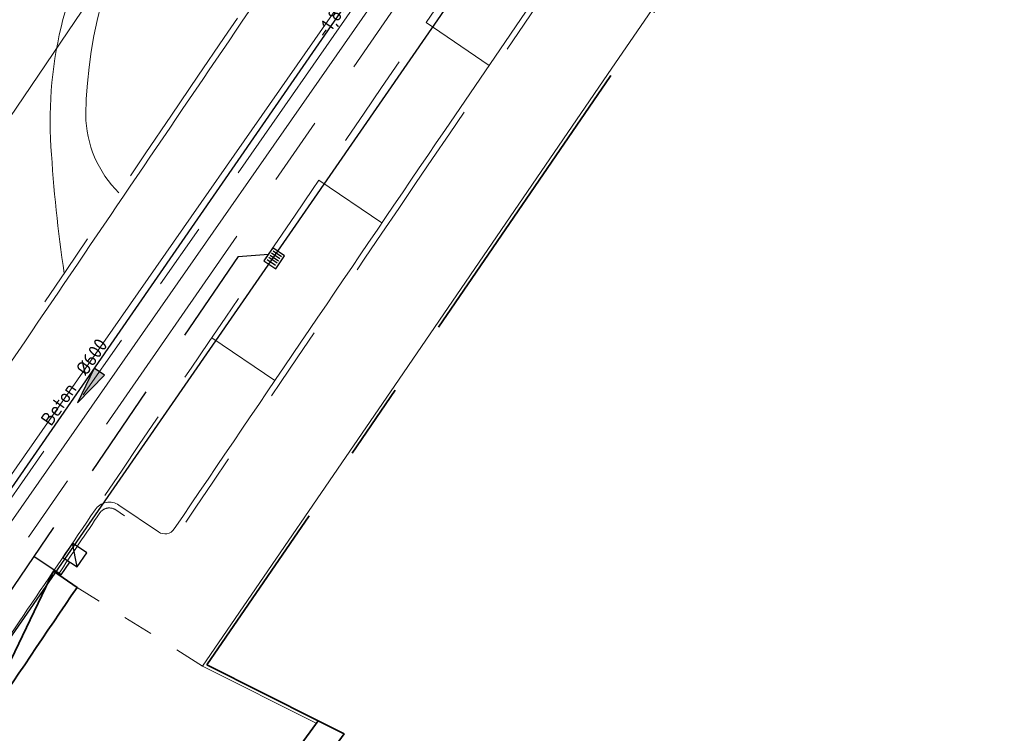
# Model space of a CAD drawing. Header units: metres. Extents: x 92403 to 95147, y 464428 to 465602.
# Tile 400 of 568: x 93237 to 93263, y 465037 to 465056. Entities that reach past the tile are written whole.
import ezdxf
from ezdxf.enums import TextEntityAlignment as Align

# ---------------------------------------------------------------- set-up
doc = ezdxf.new("R2010")
doc.units = ezdxf.units.M
for name, pattern in [('DASHED', [0.75, 0.5, -0.25]), ('RI-DRAINAGE', [19.2, 6, -1.8, 1.8, -1.8, 2.4, -1.8, 1.8, -1.8]), ('RI-GWA', [18.45, 6, -1.8, 1.75, -1.8, 1.75, -1.8, 1.75, -1.8]), ('RI-HWA_KOLKAANSLUITING', [4.3, 2.5, -1.8]), ('VH-OPSLUITBAND_80X200', [14, 8, -2, 2, -2]), ('VH-TROTTOIRBAND', [15, 5, -2, 2, -2, 2, -2]), ('XX-HIDDEN', [4, 2, -2])]:
    doc.linetypes.add(name, pattern=pattern)
doc.layers.get('0').update_dxf_attribs({"linetype": 'CONTINUOUS'})
doc.layers.add('B-OI-RI-GWA_TRANSPORTLEIDING-G', color=7, linetype='RI-GWA', lineweight=18, true_color=0xff8400)
doc.layers.add('N-OI-RI-DRAINAGE_DRAIN_PVC-G', color=7, linetype='RI-DRAINAGE', lineweight=18, true_color=0x00ff04)
for name, color, linetype, lineweight in [('B-WE-RI-GWA_STROOMRICHTING-S', 30, 'CONTINUOUS', 25), ('B-WE-RI-VOLSCHUIMEN-G', 130, 'RI-VOLSCHUIMEN', 18), ('B-WE-VH-VERHARDING_FUNDERING-G', 252, 'CONTINUOUS', 18), ('N-RO-GR-BEPLANTING_CULTUUR_PLANTVAK HEESTERS', 78, 'CONTINUOUS', 9), ('N-RO-GR-BEPLANTING_CULTUUR_PLANTVAK vaste planten', 58, 'CONTINUOUS', 9), ('N-RO-VH-MATERIAALGRENS-G', 7, 'XX-HIDDEN', 5), ('N-RO-VW-MARKERING-G', 7, 'CONTINUOUS', 9), ('N-WE-GW-ONTGRAVING-V', 2, 'CONTINUOUS', 30), ('N-WE-RI-HWA_KOLK_STRAATKOLK-S', 150, 'CONTINUOUS', 25), ('N-WE-RI-HWA_KOLK_TROTTOIRKOLK-S', 150, 'CONTINUOUS', 25), ('N-WE-RI-HWA_KOLKAANSLUITING-G', 150, 'RI-HWA_KOLKAANSLUITING', 25), ('N-WE-VH-KANTOPSLUITING_INRITBAND-G', 210, 'CONTINUOUS', 35), ('N-WE-VH-KANTOPSLUITING_OPSLUITBAND_80X200-G', 7, 'VH-OPSLUITBAND_80X200', 35), ('N-WE-VH-KANTOPSLUITING_TROTTOIRBAND-G', 7, 'VH-TROTTOIRBAND', 35), ('N-WE-VH-KANTOPSLUITING_VOORKANTBAND-G', 50, 'CONTINUOUS', 35)]:
    doc.layers.add(name, color=color, linetype=linetype, lineweight=lineweight)
doc.styles.add('NLCS-ISO', font='NLCS-ISO.ttf')
doc.linetypes.add('RI-VOLSCHUIMEN', pattern='A,0,[50,NLCS.SHX,S=0.5,R=0,X=0,Y=0],4', length=4)

# ---------------------------------------------------------------- blocks, each defined once
blk = doc.blocks.new('TROTTOIRKOLK 450X450')
at = {"layer": 'N-WE-RI-HWA_KOLK_TROTTOIRKOLK-S'}
blk.add_line((-0.45, 0), (0, 0.45), dxfattribs=at)
at = {"layer": 'N-WE-RI-HWA_KOLK_TROTTOIRKOLK-S', "flags": 128}
blk.add_lwpolyline([(-0.45, 0), (0, 0), (0, 0.45), (-0.45, 0.45)], close=True, dxfattribs=at)
blk = doc.blocks.new('STRAATKOLK 415X375')
at = {"layer": 'N-WE-RI-HWA_KOLK_STRAATKOLK-S', "flags": 128}
blk.add_lwpolyline([(-0.415, 0), (0, 0), (0, 0.375), (-0.415, 0.375)], close=True, dxfattribs=at)
for points in [[(-0.344, 0.055), (-0.344, 0.32)], [(-0.275, 0.055), (-0.275, 0.32)], [(-0.207, 0.055), (-0.207, 0.32)], [(-0.137, 0.055), (-0.137, 0.32)], [(-0.068, 0.055), (-0.068, 0.32)]]:
    blk.add_lwpolyline(points, dxfattribs=at)
blk = doc.blocks.new('*U380')
at = {"ltscale": 0.1}
blk.add_hatch(color=256, dxfattribs=at).paths.add_polyline_path([(-2.5, 0), (2.5, -0.83), (2.5, 0.83)])
at = {"ltscale": 0.1, "flags": 128}
blk.add_lwpolyline([(-2.5, 0), (2.5, -0.83), (2.5, 0.83)], close=True, dxfattribs=at)
at = {"ltscale": 0.1, "style": 'NLCS-ISO'}
for tag, p in [('MAT', (-1, 0.5)), ('BOBL', (-55.2, 0))]:
    blk.add_attdef(tag, text='', height=1.8, dxfattribs=at).set_placement(p, align=Align.BOTTOM_RIGHT)
for tag, p in [('DIA', (1, 0.5)), ('BOBR', (55.27, 0))]:
    blk.add_attdef(tag, text='', height=1.8, dxfattribs=at).set_placement(p, align=Align.BOTTOM_LEFT)
blk.add_attdef('JVA', text='', height=1.8, dxfattribs=at).set_placement((0, -1), align=Align.TOP_CENTER)

msp = doc.modelspace()

# ---------------------------------------------------------------- linework, layer by layer
at = {"layer": 'B-OI-RI-GWA_TRANSPORTLEIDING-G'}
msp.add_lwpolyline([(93446.043344, 465256.115521), (93414.928619, 465230.784301), (93385.545, 465207.335), (93345.02, 465172.545), (93309.939, 465138.03), (93281.489, 465106.16), (93272.55, 465095.75), (93246.12, 465056.88), (93231.409, 465035.78), (93221.1, 465020.839), (93190.047, 464975.644), (93154.17, 464931), (93110.8, 464886.38), (93068.919, 464854.632), (93060.958017, 464850.622994)], dxfattribs=at)
at = {"layer": 'B-WE-RI-VOLSCHUIMEN-G'}
msp.add_lwpolyline([(93063.79391, 464858.067854), (93085.815291, 464873.892955), (93110.438716, 464895.149627), (93150.607152, 464937.709527), (93167.824566, 464958.685428), (93187.119711, 464983.35655), (93228.287939, 465040.980003), (93267.040461, 465098.248488)], dxfattribs=at)
at = {"layer": 'B-WE-VH-VERHARDING_FUNDERING-G', "lineweight": 13, "flags": 128}
for points in [[(93445.822371, 465256.386945), (93414.70897, 465231.056803), (93385.321779, 465207.604651), (93344.783003, 465172.802825), (93309.685451, 465138.27154), (93281.225658, 465106.390569), (93272.271639, 465095.963079), (93245.831721, 465057.078493), (93231.121404, 465035.979473), (93220.811724, 465021.037488), (93189.76596, 464975.853018), (93153.907518, 464931.232111), (93110.567471, 464886.642928), (93068.733035, 464854.930226), (93060.800581, 464850.935601)], [(93446.264317, 465255.844097), (93415.148269, 465230.5118), (93385.768221, 465207.065349), (93345.256997, 465172.287175), (93310.192549, 465137.78846), (93281.752342, 465105.929431), (93272.828361, 465095.536921), (93246.408279, 465056.681507), (93231.696596, 465035.580527), (93221.388276, 465020.640512), (93190.32804, 464975.434982), (93154.432482, 464930.767889), (93111.032529, 464886.117072), (93069.104965, 464854.333774), (93061.115419, 464850.310399)]]:
    msp.add_lwpolyline(points, dxfattribs=at)
at = {"layer": 'N-OI-RI-DRAINAGE_DRAIN_PVC-G', "flags": 128}
msp.add_lwpolyline([(93275.399691, 465097.682668), (93232.935494, 465036.237413), (93221.935981, 465020.207989), (93189.31106, 464973.137698)], dxfattribs=at)
at = {"layer": 'N-RO-GR-BEPLANTING_CULTUUR_PLANTVAK HEESTERS', "lineweight": 9, "flags": 128}
msp.add_lwpolyline([(93248.625735, 465064.753221, 0.155730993), (93245.332187, 465064.130472, 0.115946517), (93245.332187, 465064.130472, 0.275824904), (93238.694679, 465053.473894, 0.197166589), (93239.565148, 465051.435364, 0.216896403), (93239.565148, 465051.435364, -2.863546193)], format="xyb", dxfattribs=at)
at = {"layer": 'N-RO-GR-BEPLANTING_CULTUUR_PLANTVAK vaste planten', "lineweight": 9, "flags": 128}
msp.add_lwpolyline([(93245.332187, 465064.130472, 0.140496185), (93239.4312, 465059.05876, 0.1589373), (93237.784388, 465052.642183, 0.02366899), (93238.133112, 465049.323789, -0.277089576)], format="xyb", dxfattribs=at)
at = {"layer": 'N-RO-VH-MATERIAALGRENS-G', "ltscale": 0.4, "flags": 128}
msp.add_lwpolyline([(93241.756353, 465039.016612), (93238.468267, 465041.083152)], dxfattribs=at)
at = {"layer": 'N-RO-VW-MARKERING-G', "linetype": 'DASHED', "ltscale": 5, "flags": 128}
msp.add_lwpolyline([(93261.687397, 465076.566461, 0.000441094), (93258.638139, 465072.078393), (93246.451353, 465054.19124, 0.000286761), (93239.193099, 465043.490707)], format="xyb", dxfattribs=at)
for points in [[(93247.616901, 465055.901972), (93249.269743, 465054.775867)], [(93244.805543, 465051.767208), (93246.460345, 465050.643984)], [(93241.998403, 465047.629579), (93243.653703, 465046.507091)]]:
    msp.add_lwpolyline(points, dxfattribs=at)
at = {"layer": 'N-WE-GW-ONTGRAVING-V', "flags": 128}
msp.add_lwpolyline([(93276.716663, 465097.653508), (93233.841456, 465035.613526), (93222.841518, 465019.583482), (93189.588509, 464971.607005), (93187.780366, 464972.860248), (93221.030444, 465020.832496), (93232.029531, 465036.861301), (93274.082718, 465097.711828)], dxfattribs=at)
at = {"layer": 'N-WE-RI-HWA_KOLKAANSLUITING-G', "flags": 128}
for points in [[(93242.689238, 465049.763556), (93220.305881, 465016.858051)], [(93242.689238, 465049.763556), (93243.48337, 465049.818862)], [(93238.053504, 465041.408826), (93237.337427, 465041.895923)], [(93238.053504, 465041.408826), (93238.280993, 465041.742992)]]:
    msp.add_lwpolyline(points, dxfattribs=at)
at = {"layer": 'N-WE-VH-KANTOPSLUITING_INRITBAND-G', "flags": 128}
msp.add_lwpolyline([(93231.68083, 465032.394499), (93232.301893, 465031.974045), (93236.026116, 465037.475191, -0.000096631), (93238.468267, 465041.083152), (93237.847205, 465041.503606)], format="xyb", dxfattribs=at)
msp.add_lwpolyline([(93231.68083, 465032.394499), (93235.608929, 465036.858953), (93237.847205, 465041.503606)], dxfattribs=at)
msp.add_lwpolyline([(93244.789002, 465037.582147), (93239.075441, 465029.72512), (93239.682017, 465029.284024), (93245.466772, 465037.238955)], close=True, dxfattribs=at)
at = {"layer": 'N-WE-VH-KANTOPSLUITING_OPSLUITBAND_80X200-G', "flags": 128}
msp.add_lwpolyline([(93244.789002, 465037.582147), (93241.874072, 465039.046964), (93246.8623, 465046.334904), (93252.442, 465054.487), (93266.811, 465075.425), (93270.821, 465081.386), (93271.143315, 465081.859567), (93273.847, 465085.832), (93283.12, 465098.14), (93292.47, 465109.74), (93306.390553, 465126.918505, -0.465838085), (93312.51396, 465127.028033), (93315.78, 465123.28), (93312.87, 465121.05)], format="xyb", dxfattribs=at)
at = {"layer": 'N-WE-VH-KANTOPSLUITING_TROTTOIRBAND-G', "lineweight": 15, "flags": 128}
for points in [[(93226.354919, 465043.797284), (93226.392131, 465043.851787, -0.001965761), (93239.414918, 465063.007475), (93249.491215, 465077.855913, -0.001147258), (93261.383386, 465095.37951), (93262.673402, 465097.270251, -0.41500374), (93266.640239, 465098.013899), (93267.515758, 465097.413083, -0.420581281), (93268.217533, 465093.399996), (93267.034068, 465091.753172, 0.009037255), (93264.972411, 465088.726548, 0.001406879), (93255.205945, 465074.411323), (93243.019974, 465056.525366, 0.000436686), (93231.967765, 465040.221057), (93231.87242, 465040.080221)], [(93262.904958, 465078.087481, 0.000121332), (93262.064666, 465076.854068, 0.414256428), (93262.143825, 465076.437222), (93263.177067, 465075.73389, -0.414771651), (93263.295848, 465075.108548, 0.000416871), (93260.416265, 465070.869767), (93248.229056, 465052.981994, 0.000280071), (93241.14135, 465042.533191, -0.414082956), (93240.516412, 465042.413019), (93239.481529, 465043.114122, 0.414225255), (93239.064889, 465043.034006, 0.000043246), (93237.971417, 465041.419515)]]:
    msp.add_lwpolyline(points, format="xyb", dxfattribs=at)
at = {"layer": 'N-WE-VH-KANTOPSLUITING_VOORKANTBAND-G', "linetype": 'Continuous', "lineweight": 15}
msp.add_lwpolyline([(93244.75308, 465037.510665), (93241.75634, 465039.016593), (93246.796283, 465046.38009), (93252.376011, 465054.532226), (93266.744829, 465075.469961), (93270.754743, 465081.430833), (93271.07718, 465081.904579), (93273.781947, 465085.878603), (93283.056893, 465098.189185), (93292.40778, 465109.790286), (93306.328398, 465126.968872, -0.465838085), (93312.574273, 465127.08059), (93315.896286, 465123.268324), (93312.918661, 465120.986501)], format="xyb", dxfattribs=at)
at = {"layer": 'N-WE-VH-KANTOPSLUITING_VOORKANTBAND-G', "linetype": 'Continuous', "lineweight": 15, "flags": 128}
for points in [[(93301.783977, 465125.1907, 0.007261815), (93286.241774, 465106.459612, -0.413920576), (93285.819858, 465106.413974), (93284.846212, 465107.197693, 0.414370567), (93284.213349, 465107.129124, 0.001774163), (93280.494603, 465102.470345, 0.013290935), (93269.372469, 465087.802798, 0.001070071), (93261.94068, 465076.938492, 0.414256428), (93262.059419, 465076.313224), (93263.092724, 465075.609849, -0.414903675), (93263.171891, 465075.193016, 0.000416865), (93260.292209, 465070.95409), (93248.10503, 465053.06636, 0.000280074), (93241.017167, 465042.617326, -0.414082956), (93240.600518, 465042.537221), (93239.565661, 465043.238307, 0.414225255), (93238.940701, 465043.118132, 0.000139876), (93235.40494, 465037.895476), (93230.009944, 465029.926391, -0.000219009), (93229.35796, 465028.955671)], [(93265.097, 465088.643, 0.001407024), (93255.33, 465074.327), (93243.144, 465056.441, 0.000436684), (93232.092, 465040.137), (93226.693, 465032.162, -0.001519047), (93222.167, 465025.461, 0.00129746), (93203.782, 464998.526, -0.009952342), (93190.71, 464980.797), (93178.850137, 464965.513613, -0.415462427), (93174.627625, 464965.016514), (93173.922227, 464965.575762, -0.412634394), (93173.425144, 464969.777644), (93173.525, 464969.905, 0.002760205), (93178.651, 464976.512), (93183.593069, 464982.955501, 0.011676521), (93201.312, 465007.21, 0.002867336), (93214.552329, 465026.761439), (93220.623, 465035.668), (93226.268, 465043.936, -0.001965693), (93239.291, 465063.092), (93249.367, 465077.94, -0.001147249), (93261.259462, 465095.464025)]]:
    msp.add_lwpolyline(points, format="xyb", dxfattribs=at)

# ---------------------------------------------------------------- block references
at = {"layer": 'B-WE-RI-GWA_STROOMRICHTING-S'}
ref = msp.add_blockref('*U380', (93238.7645, 465046.33), dxfattribs=dict(at, xscale=0.2, yscale=0.2, zscale=0.2, rotation=55.11564523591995))
ref.add_attrib('MAT', 'Beton', dxfattribs={"layer": '0', "ltscale": 0.1, "height": 0.36, "rotation": 55.1156452, "style": 'NLCS-ISO'}).set_placement((93238.568085, 465046.223131), align=Align.BOTTOM_RIGHT)
ref.add_attrib('DIA', '%%C600', dxfattribs={"layer": '0', "ltscale": 0.1, "height": 0.36, "rotation": 55.1156452, "style": 'NLCS-ISO'}).set_placement((93238.796854, 465046.551254), align=Align.BOTTOM_LEFT)
ref.add_attrib('BOBR', '-1,80', dxfattribs={"layer": '0', "ltscale": 0.1, "height": 0.36, "rotation": 55.1156452, "style": 'NLCS-ISO'}).set_placement((93245.086929, 465055.398266), align=Align.BOTTOM_LEFT)
at = {"layer": 'N-WE-RI-HWA_KOLK_STRAATKOLK-S'}
for name, p, rotation in [('STRAATKOLK 415X375', (93243.910209, 465049.780268), 55.87629719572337), ('TROTTOIRKOLK 450X450', (93238.719678, 465041.989369), 55.88963109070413)]:
    msp.add_blockref(name, p, dxfattribs=dict(at, rotation=rotation))

doc.saveas('drawing.dxf')
